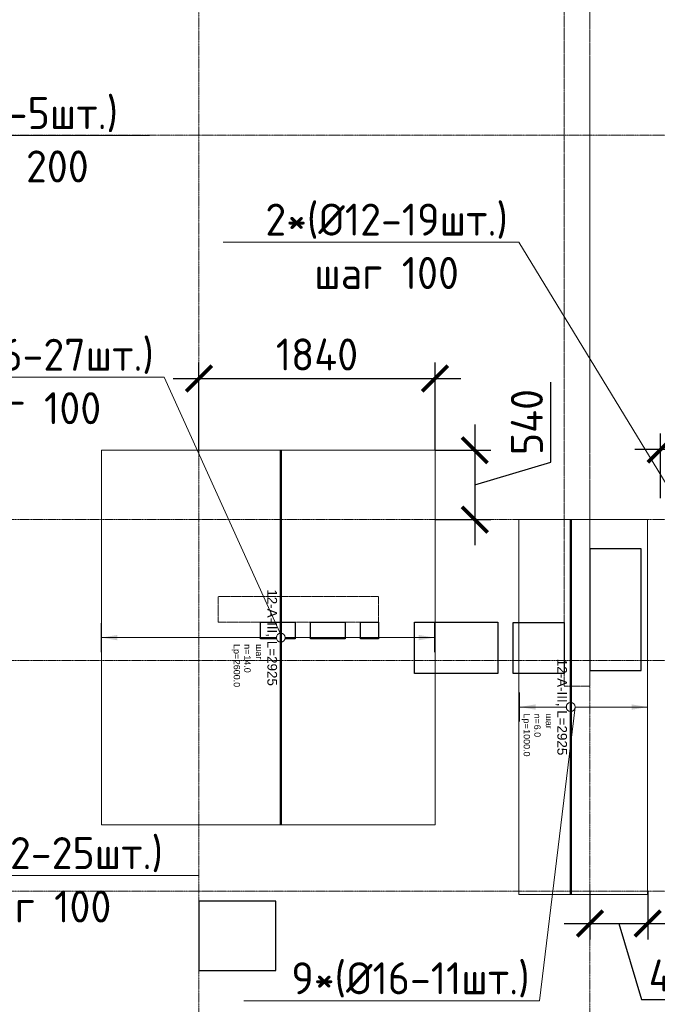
# Model space of a CAD drawing. Header units: millimetres. Extents: x -42044588 to 856694, y -806701 to 941911.
# Tile 647 of 1056: x 120679 to 125652, y -277490 to -269805. Entities that reach past the tile are written whole.
import ezdxf
from ezdxf import colors
from ezdxf.entities.mleader import LeaderData, LeaderLine
from ezdxf.enums import TextEntityAlignment as Align
from ezdxf.math import Vec2, Vec3

# ---------------------------------------------------------------- set-up
doc = ezdxf.new("R2010")
doc.units = ezdxf.units.MM
doc.set_wipeout_variables(frame=1)
for name, pattern in [('01 Штриховая _4 мм_', [6, 3.5, -2.5]), ('______5', [1100, 800, -100, 100, -100]), ('DASHED', [7, 5, -2, 0]), ('GOST2.303 4', [7, 5, -2, 0]), ('осевая', [50.8, 31.75, -6.35, 6.35, -6.35])]:
    doc.linetypes.add(name, pattern=pattern)
doc.layers.add('0 @ 100', color=7, linetype='Continuous')
for name, color, linetype, lineweight in [('907Сл Осевые', 1, 'Continuous', 0), ('АрмСтер', 2, 'Continuous', 50), ('контур распр. стерхней', 2, 'GOST2.303 4', 20), ('Оси', 40, '______5', 18), ('Перекрытие ж_бетон', 1, 'Continuous', 30), ('подоснова', 151, 'Continuous', 5), ('РАЗМЕРЫ', 1, 'Continuous', 9), ('СТЕНЫ', 3, 'Continuous', 30)]:
    doc.layers.add(name, color=color, linetype=linetype, lineweight=lineweight)
doc.layers.add('АрмСтер_атрибуты', color=2, linetype='Continuous', lineweight=0, plot=False)
doc.layers.add('Колонна_ бетон', color=7, linetype='Continuous', lineweight=50, true_color=0xb4b496)
doc.styles.add('GOST-2.304_Type-B', font='GOST_Common.ttf')
doc.styles.get("Standard").update_dxf_attribs({"font": 'arial.ttf'})
doc.styles.add('Аннотативный', font='arial.ttf')
doc.styles.add('ГОСТ', font='GOST_Common.ttf')
doc.dimstyles.new('СПДС', dxfattribs={"dimscale": 100, "dimtxt": 2.5, "dimasz": 2, "dimexe": 1.25, "dimexo": 0, "dimtad": 1, "dimdec": 0, "dimrnd": 5, "dimtxsty": 'GOST-2.304_Type-B', "dimblk": 'ARCHTICK', "dimcen": 2.5, "dimdle": 2, "dimclrd": 1, "dimclre": 1, "dimclrt": 1, "dimadec": 0, "dimazin": 2, "dimtfac": 0.75, "dimtdec": 0, "dimtmove": 1, "dimatfit": 3, "dimfxl": 0, "dimtolj": 1, "dimarcsym": 0})

# ---------------------------------------------------------------- blocks, each defined once
blk = doc.blocks.new('оси блок 2')
at = {"layer": 'Оси', "color": 16, "linetype": 'осевая', "lineweight": 0, "ltscale": 0.25, "transparency": 33554687}
for p, q in [((-68904.7, -322543), (-68904.7, -347914.1)), ((-65854.7, -322543), (-65854.7, -347914.1)), ((-89822.3, -329401.3), (-37238.5, -329401.3)), ((-89822.3, -332401.3), (-37238.5, -332401.3)), ((-89822.3, -333501.3), (-37238.5, -333501.3)), ((-89822.3, -335301.3), (-37238.5, -335301.3))]:
    blk.add_line(p, q, dxfattribs=at)
blk = doc.blocks.new('подложка стн 1-го этажа')
at = {"layer": 'Колонна_ бетон', "color": 252, "linetype": 'DASHED', "lineweight": 0, "ltscale": 0.5, "true_color": 0x939598, "transparency": 33554687}
for p, q in [((24993.8, 19211.8, -200), (24993.8, 19411.8, -200)), ((24993.8, 19411.8, -200), (24993.8, 19411.8, -200)), ((26243.8, 19411.8, -200), (24993.8, 19411.8, -200)), ((26243.8, 19411.8, -200), (26243.8, 19411.8, -200)), ((26243.8, 19211.8, -200), (26243.8, 19411.8, -200)), ((24993.8, 19211.8, -200), (26243.8, 19211.8, -200)), ((24993.8, 19211.8, -200), (24993.8, 19211.8, -200)), ((26243.8, 19211.8, -200), (26243.8, 19211.8, -200))]:
    blk.add_line(p, q, dxfattribs=at)
at = {"layer": 'СТЕНЫ', "color": 252, "linetype": 'DASHED', "lineweight": 0, "ltscale": 0.5, "true_color": 0x939598, "transparency": 33554687}
for p, q in [((27893.8, 26161.8, -200), (27893.8, 18711.8, -200)), ((27693.8, 26111.8, -200), (27693.8, 18711.8, -200)), ((27893.8, 19961.8, -200), (27893.8, 19961.8, -200)), ((27693.8, 18711.8, -200), (27693.8, 18711.8, -200)), ((27693.8, 18711.8, -200), (27893.8, 18711.8, -200))]:
    blk.add_line(p, q, dxfattribs=at)
blk = doc.blocks.new('цукцкц')
at = {"layer": 'Перекрытие ж_бетон', "elevation": 4500}
blk.add_lwpolyline([(-257116, -588079.4), (-256716, -588079.4), (-256716, -588479.4), (-257116, -588479.4)], close=True, dxfattribs=at)
blk = doc.blocks.new('отв +6900')
at = {"color": 1, "lineweight": 30}
blk.add_lwpolyline([(-245611.7, -174547.4), (-246011.7, -174547.4), (-246011.7, -175497.4), (-245611.7, -175497.4)], close=True, dxfattribs=at)
at = {"layer": 'Перекрытие ж_бетон'}
for points, elevation in [([(-248581, -175119.1), (-248311, -175119.1), (-248311, -175249.1), (-248581, -175249.1)], 360), ([(-248191, -175119.1), (-247921, -175119.1), (-247921, -175249.1), (-248191, -175249.1)], 360), ([(-247801, -175119.1), (-247661, -175119.1), (-247661, -175249.1), (-247801, -175249.1)], 360), ([(-247380.7, -175519.1), (-247380.7, -175119.1), (-246730.7, -175119.1), (-246730.7, -175519.1)], 4500)]:
    blk.add_lwpolyline(points, close=True, dxfattribs=dict(at, elevation=elevation))
blk.add_lwpolyline([(-248461, -177837.1), (-248461, -177297.1), (-249061, -177297.1), (-249061, -177837.1)], close=True, dxfattribs=at)
at = {"color": 1, "rotation": 90}
blk.add_blockref('цукцкц', (-834690.3, 81594.9), dxfattribs=at)
blk = doc.blocks.new('_None')
blk = doc.blocks.new('*U5344')
at = {"layer": 'РАЗМЕРЫ'}
for p, q in [((112.5, 1200), (-112.5, 1200)), ((112.5, -1400), (-112.5, -1400))]:
    blk.add_line(p, q, dxfattribs=at)
at = {"layer": 'РАЗМЕРЫ', "ltscale": 15}
blk.add_line((0, -1400), (0, 1200), dxfattribs=at)
at = {"layer": 'РАЗМЕРЫ'}
for points in [[(0, 1200), (20.9, 1074.8), (-20.9, 1074.8)], [(0, -1400), (20.9, -1274.8), (-20.9, -1274.8)]]:
    blk.add_solid(points, dxfattribs=at)
at = {"layer": 'АрмСтер_атрибуты', "color": 215, "ltscale": 15, "style": 'Аннотативный'}
for s, p in [('шаг', (51.4, -194.2)), ('n=', (51.4, -285.1)), ('Lр=', (50.2, -367.8))]:
    blk.add_text(s, height=50, dxfattribs=at).set_placement(p)
at = {"layer": 'АрмСтер_атрибуты', "style": 'Аннотативный', "flags": 8}
blk.add_attdef('ПОЗ', (110, 29.6), '', height=75, dxfattribs=at)
at = {"layer": 'АрмСтер_атрибуты', "color": 215, "style": 'Аннотативный'}
for tag, p, flags in [('ШАГ', (190.9, -194.2), 10), ('КОЛ', (138, -285.1), 8), ('ШИРИНА', (172.9, -367.8), 8)]:
    blk.add_attdef(tag, p, '', height=50, dxfattribs=dict(at, flags=flags))
at = {"layer": 'АрмСтер_атрибуты', "flags": 9}
for tag, p in [('МАССА', (-1033.5, -1410.5)), ('ОБОЗНАЧЕНИЕ', (-1033.5, -1524.4))]:
    blk.add_attdef(tag, p, '', height=75, dxfattribs=at)
at = {"linetype": 'Continuous', "lineweight": 0}
blk.add_wipeout([(35, 0), (28.3, 20.6), (10.8, 33.3), (-10.8, 33.3), (-28.3, 20.6), (-35, 0), (-28.3, -20.6), (-10.8, -33.3), (10.8, -33.3), (28.3, -20.6)], dxfattribs=at)
at = {"color": 0, "linetype": 'ByBlock', "lineweight": -2, "ltscale": 100}
blk.add_line((-1462.5, 0), (1462.5, 0), dxfattribs=at)
at = {"layer": 'РАЗМЕРЫ'}
blk.add_circle((0, 0), 35, dxfattribs=at)
at = {"layer": 'АрмСтер_атрибуты', "style": 'Аннотативный', "flags": 8}
blk.add_attdef('НАИМЕНОВАНИЕ', text='', height=75, dxfattribs=at).set_placement((0, -29.3), align=Align.TOP_CENTER)
blk = doc.blocks.new('*U4871')
at = {"layer": 'РАЗМЕРЫ'}
for p, q in [((112.5, 600), (-112.5, 600)), ((112.5, -400), (-112.5, -400))]:
    blk.add_line(p, q, dxfattribs=at)
at = {"layer": 'РАЗМЕРЫ', "ltscale": 15}
blk.add_line((0, -400), (0, 600), dxfattribs=at)
at = {"layer": 'РАЗМЕРЫ'}
for points in [[(0, 600), (20.9, 474.8), (-20.9, 474.8)], [(0, -400), (20.9, -274.8), (-20.9, -274.8)]]:
    blk.add_solid(points, dxfattribs=at)
at = {"layer": 'АрмСтер_атрибуты', "color": 215, "ltscale": 15, "style": 'Аннотативный'}
for s, p in [('шаг', (51.4, -194.2)), ('n=', (51.4, -285.1)), ('Lр=', (50.2, -367.8))]:
    blk.add_text(s, height=50, dxfattribs=at).set_placement(p)
at = {"layer": 'АрмСтер_атрибуты', "style": 'Аннотативный', "flags": 8}
blk.add_attdef('ПОЗ', (110, 29.6), '', height=75, dxfattribs=at)
at = {"layer": 'АрмСтер_атрибуты', "color": 215, "style": 'Аннотативный'}
for tag, p, flags in [('ШАГ', (190.9, -194.2), 10), ('КОЛ', (138, -285.1), 8), ('ШИРИНА', (172.9, -367.8), 8)]:
    blk.add_attdef(tag, p, '', height=50, dxfattribs=dict(at, flags=flags))
at = {"layer": 'АрмСтер_атрибуты', "flags": 9}
for tag, p in [('МАССА', (-1033.5, -610.5)), ('ОБОЗНАЧЕНИЕ', (-1033.5, -724.4))]:
    blk.add_attdef(tag, p, '', height=75, dxfattribs=at)
at = {"linetype": 'Continuous', "lineweight": 0}
blk.add_wipeout([(35, 0), (28.3, 20.6), (10.8, 33.3), (-10.8, 33.3), (-28.3, 20.6), (-35, 0), (-28.3, -20.6), (-10.8, -33.3), (10.8, -33.3), (28.3, -20.6)], dxfattribs=at)
at = {"color": 0, "linetype": 'ByBlock', "lineweight": -2, "ltscale": 100}
blk.add_line((-1462.5, 0), (1462.5, 0), dxfattribs=at)
at = {"layer": 'РАЗМЕРЫ'}
blk.add_circle((0, 0), 35, dxfattribs=at)
at = {"layer": 'АрмСтер_атрибуты', "style": 'Аннотативный', "flags": 8}
blk.add_attdef('НАИМЕНОВАНИЕ', text='', height=75, dxfattribs=at).set_placement((0, -29.3), align=Align.TOP_CENTER)
blk = doc.blocks.new('_ArchTick')
at = {"color": 0, "linetype": 'ByBlock', "const_width": 0.15}
blk.add_lwpolyline([(-0.5, -0.5), (0.5, 0.5)], dxfattribs=at)
blk = doc.blocks.new('*D5672')
at = {"layer": '907Сл Осевые', "color": 1, "lineweight": -2, "transparency": 16777216}
for p, q in [((125677.6, -273539.3), (125677.6, -273034.9)), ((126676.5, -273539.3), (126676.5, -273034.9)), ((126876.5, -273159.9), (125477.6, -273159.9))]:
    blk.add_line(p, q, dxfattribs=at)
at = {"layer": 'DEFPOINTS', "color": 0, "transparency": 16777216}
for p in [(125677.6, -273159.9), (125677.6, -273539.3), (126676.5, -273539.3)]:
    blk.add_point(p, dxfattribs=at)
at = {"layer": '907Сл Осевые', "color": 1, "lineweight": -2, "transparency": 16777216, "xscale": 200, "yscale": 200, "zscale": 200, "rotation": 180}
blk.add_blockref('_ArchTick', (125677.6, -273159.9), dxfattribs=at)
at = {"layer": '907Сл Осевые', "color": 1, "lineweight": -2, "transparency": 16777216, "xscale": 200, "yscale": 200, "zscale": 200}
blk.add_blockref('_ArchTick', (126676.5, -273159.9), dxfattribs=at)
at = {"layer": '907Сл Осевые', "color": 1, "lineweight": 0, "transparency": 16777216, "insert": (126177, -272972.4), "char_height": 250, "attachment_point": 5, "style": 'GOST-2.304_Type-B'}
blk.add_mtext('\\A1;1000', dxfattribs=at)
blk = doc.blocks.new('*D5674')
at = {"layer": '907Сл Осевые', "color": 1, "lineweight": -2, "transparency": 16777216}
for p, q in [((125126.5, -276607.4), (125126.5, -276984.2)), ((125576.7, -276607.4), (125576.7, -276984.2)), ((124926.5, -276859.2), (125776.7, -276859.2)), ((125351.6, -276859.2), (125529.7, -277453)), ((125529.7, -277453), (126154.7, -277453))]:
    blk.add_line(p, q, dxfattribs=at)
at = {"layer": 'DEFPOINTS', "color": 0, "transparency": 16777216}
for p in [(125126.5, -276607.4), (125576.7, -276607.4), (125576.7, -276859.2)]:
    blk.add_point(p, dxfattribs=at)
at = {"layer": '907Сл Осевые', "color": 1, "lineweight": -2, "transparency": 16777216, "xscale": 200, "yscale": 200, "zscale": 200, "rotation": 180}
blk.add_blockref('_ArchTick', (125126.5, -276859.2), dxfattribs=at)
at = {"layer": '907Сл Осевые', "color": 1, "lineweight": -2, "transparency": 16777216, "xscale": 200, "yscale": 200, "zscale": 200}
blk.add_blockref('_ArchTick', (125576.7, -276859.2), dxfattribs=at)
at = {"layer": '907Сл Осевые', "color": 1, "lineweight": 0, "transparency": 16777216, "insert": (125842.2, -277265.5), "char_height": 250, "attachment_point": 5, "style": 'GOST-2.304_Type-B'}
blk.add_mtext('\\A1;450', dxfattribs=at)
blk = doc.blocks.new('*D5675')
at = {"layer": '907Сл Осевые', "color": 1, "lineweight": -2, "transparency": 16777216}
for p, q in [((122076.5, -273165.5), (122076.5, -272480.7)), ((123918.3, -273165.6), (123918.3, -272480.7)), ((121876.5, -272605.7), (124118.3, -272605.7))]:
    blk.add_line(p, q, dxfattribs=at)
at = {"layer": 'DEFPOINTS', "color": 0, "transparency": 16777216}
for p in [(123918.3, -272605.7), (122076.5, -273165.5), (123918.3, -273165.6)]:
    blk.add_point(p, dxfattribs=at)
at = {"layer": '907Сл Осевые', "color": 1, "lineweight": -2, "transparency": 16777216, "xscale": 200, "yscale": 200, "zscale": 200, "rotation": 180}
blk.add_blockref('_ArchTick', (122076.5, -272605.7), dxfattribs=at)
at = {"layer": '907Сл Осевые', "color": 1, "lineweight": -2, "transparency": 16777216, "xscale": 200, "yscale": 200, "zscale": 200}
blk.add_blockref('_ArchTick', (123918.3, -272605.7), dxfattribs=at)
at = {"layer": '907Сл Осевые', "color": 1, "lineweight": 0, "transparency": 16777216, "insert": (122997.4, -272418.2), "char_height": 250, "attachment_point": 5, "style": 'GOST-2.304_Type-B'}
blk.add_mtext('\\A1;1840', dxfattribs=at)
blk = doc.blocks.new('*D5676')
at = {"layer": '907Сл Осевые', "color": 1, "lineweight": -2, "transparency": 16777216}
for p, q in [((124821.9, -273258.3), (124821.9, -272633.3)), ((124228.2, -272965.6), (124228.2, -273907.4)), ((123918.3, -273165.6), (124353.2, -273165.6)), ((124228.2, -273436.5), (124821.9, -273258.3)), ((123918.3, -273707.4), (124353.2, -273707.4))]:
    blk.add_line(p, q, dxfattribs=at)
at = {"layer": 'DEFPOINTS', "color": 0, "transparency": 16777216}
for p in [(123918.3, -273165.6), (123918.3, -273707.4), (124228.2, -273707.4)]:
    blk.add_point(p, dxfattribs=at)
at = {"layer": '907Сл Осевые', "color": 1, "lineweight": -2, "transparency": 16777216, "xscale": 200, "yscale": 200, "zscale": 200}
for p, rotation in [((124228.2, -273165.6), 90), ((124228.2, -273707.4), 270)]:
    blk.add_blockref('_ArchTick', p, dxfattribs=dict(at, rotation=rotation))
at = {"layer": '907Сл Осевые', "color": 1, "lineweight": 0, "transparency": 16777216, "insert": (124634.4, -272945.8), "char_height": 250, "attachment_point": 5, "rotation": 90, "style": 'GOST-2.304_Type-B'}
blk.add_mtext('\\A1;540', dxfattribs=at)

msp = doc.modelspace()

# ---------------------------------------------------------------- linework, layer by layer
at = {"layer": 'контур распр. стерхней', "linetype": '01 Штриховая _4 мм_'}
for points in [[(121315.633, -276090.549), (121315.633, -273165.543), (123918.274, -273165.552), (123918.274, -276090.549)], [(124572.69, -276632.374), (124572.69, -273707.368), (125576.658, -273707.377), (125576.658, -276632.374)]]:
    msp.add_lwpolyline(points, close=True, dxfattribs=at)

# ---------------------------------------------------------------- block references
for name, p in [('подложка стн 1-го этажа', (97232.588, -293719.169, 560)), ('отв +6900', (371137.417, -99388.276, 200))]:
    msp.add_blockref(name, p)
at = {"layer": 'РАЗМЕРЫ'}
msp.add_blockref('оси блок 2', (190981.229, 58693.948), dxfattribs=at)

# ---------------------------------------------------------------- dimensions: what is measured, and where the dimension line sits
at = {"layer": '907Сл Осевые', "lineweight": 0}
dim = msp.add_linear_dim(base=(125677.586, -273159.89), p1=(126676.51, -273539.269), p2=(125677.586, -273539.269), dimstyle='СПДС', dxfattribs=at)
dim.commit()
dim.dimension.update_dxf_attribs({"geometry": '*D5672', "text_midpoint": (126177.048, -272972.39)})

# ---------------------------------------------------------------- leaders
at = {"layer": 'подоснова', "color": 6, "ltscale": 0.3}
ml = msp.add_multileader_mtext('Standard', dxfattribs=at)
ml.set_content('7(%%C14-5шт.)\\Pшаг 200', color=6, style='GOST-2.304_Type-B')
ml.set_leader_properties(color=256, linetype='ByLayer', lineweight=15)
ml.set_arrow_properties(name='NONE')
ml.build(insert=Vec2(0, 0))
ml.multileader.update_dxf_attribs({"text_left_attachment_type": 6, "text_right_attachment_type": 6, "dogleg_length": 0.1, "arrow_head_size": 18})
ctx = ml.context
ctx.base_point, ctx.char_height, ctx.arrow_head_size, ctx.landing_gap_size, ctx.plane_origin = Vec3(119736.826, -270708.739, 180), 250, 18, 20, Vec3(110455.129, -265977.191, 180)
ctx.left_attachment, ctx.right_attachment, ctx.text_align_type = 6, 6, 1
notes = []
notes.append((ctx, [(0, (1, 1, 0), (119736.726, -270708.739, 180), (1, 0), 0.1, [(0, [(118715.591, -271300.333, 180)], 0, [])])]))
ctx.mtext.insert, ctx.mtext.alignment, ctx.mtext.flow_direction = Vec3(120631.257, -270408.739, 180), 2, 5
at = {"layer": 'подоснова', "color": 5, "ltscale": 0.3}
ml = msp.add_multileader_mtext('Standard', dxfattribs=at)
ml.set_content('9*(%%C16-27шт.)\\Pшаг 100', color=5, style='GOST-2.304_Type-B')
ml.set_leader_properties(color=256, linetype='ByLayer', lineweight=15)
ml.set_arrow_properties(name='NONE')
ml.build(insert=Vec2(0, 0))
ml.multileader.update_dxf_attribs({"text_left_attachment_type": 6, "text_right_attachment_type": 6, "dogleg_length": 0.1, "arrow_head_size": 18})
ctx = ml.context
ctx.base_point, ctx.char_height, ctx.arrow_head_size, ctx.landing_gap_size, ctx.plane_origin = Vec3(119694.577, -272595.589, 180), 250, 18, 20, Vec3(110827.274, -268402.33, 180)
ctx.left_attachment, ctx.right_attachment, ctx.text_align_type = 6, 6, 1
notes.append((ctx, [(1, (1, 1, 0), (121805.889, -272595.589, 180), (-1, 0), 0.1, [(0, [(122731.685, -274639.08, 180)], 0, [])])]))
ctx.mtext.insert, ctx.mtext.alignment, ctx.mtext.flow_direction = Vec3(120750.183, -272295.589, 180), 2, 5
ml = msp.add_multileader_mtext('Standard', dxfattribs=at)
ml.set_content('9*(%%C16-11шт.)\\Pшаг 100', color=5, style='GOST-2.304_Type-B')
ml.set_leader_properties(color=256, linetype='ByLayer', lineweight=15)
ml.set_arrow_properties(name='NONE')
ml.build(insert=Vec2(0, 0))
ml.multileader.update_dxf_attribs({"text_left_attachment_type": 6, "text_right_attachment_type": 6, "dogleg_length": 0.1, "arrow_head_size": 18})
ctx = ml.context
ctx.base_point, ctx.char_height, ctx.arrow_head_size, ctx.landing_gap_size, ctx.plane_origin = Vec3(122720.926, -277461.843, 180), 250, 18, 20, Vec3(113753.623, -271370.263, 180)
ctx.left_attachment, ctx.right_attachment, ctx.text_align_type = 6, 6, 1
notes.append((ctx, [(1, (1, 1, 0), (124732.238, -277461.843, 180), (-1, 0), 0.1, [(0, [(125009.912, -275169.877, 180)], 0, [])])]))
ctx.mtext.insert, ctx.mtext.alignment, ctx.mtext.flow_direction = Vec3(123726.532, -277161.843, 180), 2, 5
at = {"layer": 'подоснова', "color": 4, "ltscale": 0.3}
ml = msp.add_multileader_mtext('Standard', dxfattribs=at)
ml.set_content('2*(%%C12-25шт.)\\Pшаг 100', color=4, style='GOST-2.304_Type-B')
ml.set_leader_properties(color=256, linetype='ByLayer', lineweight=15)
ml.set_arrow_properties(name='NONE')
ml.build(insert=Vec2(0, 0))
ml.multileader.update_dxf_attribs({"text_left_attachment_type": 6, "text_right_attachment_type": 6, "dogleg_length": 0.1, "arrow_head_size": 18})
ctx = ml.context
ctx.base_point, ctx.char_height, ctx.arrow_head_size, ctx.landing_gap_size, ctx.plane_origin = Vec3(119773.668, -276484.861, 180), 250, 18, 20, Vec3(109859.09, -271371.229, 180)
ctx.left_attachment, ctx.right_attachment, ctx.text_align_type = 6, 6, 1
notes.append((ctx, [(0, (1, 1, 0), (119773.568, -276484.861, 180), (1, 0), 0.1, [(0, [(117984.13, -275426.669, 180)], 0, [])])]))
ctx.mtext.insert, ctx.mtext.alignment, ctx.mtext.flow_direction = Vec3(120829.274, -276184.861, 180), 2, 5
for ctx, leaders in notes:
    for number, flags, end, landing, length, lines in leaders:
        leader = LeaderData()
        leader.index, (leader.has_last_leader_line, leader.has_dogleg_vector, leader.attachment_direction) = number, flags
        leader.last_leader_point, leader.dogleg_vector, leader.dogleg_length = Vec3(end), Vec3(landing), length
        for number, points, colour, breaks in lines:
            line = LeaderLine()
            line.index, line.vertices, line.color, line.breaks = number, Vec3.list(points), colors.encode_raw_color(colour), breaks
            leader.lines.append(line)
        ctx.leaders.append(leader)

# ---------------------------------------------------------------- next in the draw order: block references
at = {"layer": 'АрмСтер', "ltscale": 15}
ref = msp.add_blockref('*U5344', (122715.157, -274628.052), dxfattribs=dict(at, rotation=270))
ref.add_attrib('НАИМЕНОВАНИЕ', '12-A-III, L=2925', dxfattribs={"layer": 'АрмСтер_атрибуты', "height": 75, "rotation": 270, "style": 'Аннотативный', "flags": 8}).set_placement((122685.818, -274628.052), align=Align.TOP_CENTER)
ref.add_attrib('КОЛ', '14.0', (122430.031, -274766.101), dxfattribs={"layer": 'АрмСтер_атрибуты', "color": 215, "height": 50, "rotation": 270, "style": 'Аннотативный', "flags": 8})
ref.add_attrib('ШИРИНА', '2600.0', (122347.357, -274800.937), dxfattribs={"layer": 'АрмСтер_атрибуты', "color": 215, "height": 50, "rotation": 270, "style": 'Аннотативный', "flags": 8})
ref = msp.add_blockref('*U4871', (124976.658, -275169.877), dxfattribs=dict(at, rotation=270))
ref.add_attrib('НАИМЕНОВАНИЕ', '12-A-III, L=2925', dxfattribs={"layer": 'АрмСтер_атрибуты', "height": 75, "rotation": 270, "style": 'Аннотативный', "flags": 8}).set_placement((124947.319, -275169.877), align=Align.TOP_CENTER)
ref.add_attrib('КОЛ', '6.0', (124691.533, -275307.926), dxfattribs={"layer": 'АрмСтер_атрибуты', "color": 215, "height": 50, "rotation": 270, "style": 'Аннотативный', "flags": 8})
ref.add_attrib('ШИРИНА', '1000.0', (124608.859, -275342.762), dxfattribs={"layer": 'АрмСтер_атрибуты', "color": 215, "height": 50, "rotation": 270, "style": 'Аннотативный', "flags": 8})

# ---------------------------------------------------------------- next in the draw order: texts
at = {"layer": '0 @ 100', "char_height": 300, "width": 18500, "attachment_point": 1, "style": 'ГОСТ'}
for s, insert in [('\\pi-900,l900,t900;{\\C7;1.^IАрмирование монолитной плиты  состоит из основного армирования ∅10 А500С с шагом  200х200мм  в нижней зоне, основного армирования ∅10 А500С с шагом  200х200мм  в  верхней зоне и дополнительного армирования, указанного на схемах армирования.\\P2.^IАрмирование плиты предусмотрено отдельными  стержнями заводской длины по осям Х и Y. При недостатке заводской длины стержней для армирования плиты, стыки стержней осуществлять внахлестку без  сварки. Стыки арматуры внахлестку должны располагаться вразбежку (через шаг). См. деталь стыковки арматуры.\\P3.^IВерхнюю и нижнюю арматуру вязать вязальной проволокой через пересечение.  Стержни основной и дополнительной арматуры укладывать в соответствии с сечениями .\\P4.^IПо периметру плиты и у отверстий  у концов основной арматуры устанавливать П-образные элементы Ск1.\\P5.^IПозиции со знаком "*" укладываются с шагом 100 мм\\P6.^IДля фиксации в проектном положении стержней верхней сетки устанавливать фиксаторы Ф1 с шагом 600х600мм.\\P7.^IДиаметр оправки стержня при d<20мм - 5d, при d≥20мм - 8d\\P8.^IКаркасы поперечного армирования устанавливаются до начала устройство верхней сетки армирования.\\P9.^IОбрамления отверстий см. лист 8. В местах расположения отверстий осуществить прерывания основной и дополнительной сеток арматуры. Отверстия обрамляются двумя стержнями арматуры, расход стали на обрамление учтен на листе 25.\\P10.^IПроемы размерами до 300х300 допускается выполнять по месту методом алмазного бурения.\\P11.^IСечения 3-3;4-4;5-5 см. лист 8.}', (-39552.237, -237043.75)), ('\\pi-900,l900,t900;{\\C7;1.^IАрмирование монолитной плиты  состоит из основного армирования ∅10 А500С с шагом  200х200мм  в нижней зоне, основного армирования ∅10 А500С с шагом  200х200мм  в  верхней зоне и дополнительного армирования, указанного на схемах армирования.\\P2.^IАрмирование плиты предусмотрено отдельными  стержнями заводской длины по осям Х и Y. При недостатке заводской длины стержней для армирования плиты, стыки стержней осуществлять внахлестку без  сварки. Стыки арматуры внахлестку должны располагаться вразбежку (через шаг). См. деталь стыковки арматуры.\\P3.^IВерхнюю и нижнюю арматуру вязать вязальной проволокой через пересечение.  Стержни основной и дополнительной арматуры укладывать в соответствии с сечениями .\\P4.^IПо периметру плиты и у отверстий  у концов основной арматуры устанавливать П-образные элементы Ск1.\\P5.^IПозиции со знаком "*" укладываются с шагом 100 мм\\P6.^IДля фиксации в проектном положении стержней верхней сетки устанавливать фиксаторы Ф1 с шагом 600х600мм.\\P7.^IДиаметр оправки стержня при d<20мм - 5d, при d≥20мм - 8d\\P8.^IКаркасы поперечного армирования устанавливаются до начала устройство верхней сетки армирования.\\P9.^IОбрамления отверстий см. лист 8. В местах расположения отверстий осуществить прерывания основной и дополнительной сеток арматуры. Отверстия обрамляются двумя стержнями арматуры, расход стали на обрамление учтен на листе 25.\\P10.^IПроемы размерами до 300х300 допускается выполнять по месту методом алмазного бурения.}', (67549.049, -238408.446))]:
    msp.add_mtext(s, dxfattribs=dict(at, insert=insert))

# ---------------------------------------------------------------- next in the draw order: dimensions: what is measured, and where the dimension line sits
at = {"layer": '907Сл Осевые', "lineweight": 0}
for base, p1, p2, picture, middle in [((123918.274, -272605.686), (122076.51, -273165.546), (123918.274, -273165.552), '*D5675', (122997.392, -272418.186)), ((125576.658, -276859.207), (125126.51, -276607.374), (125576.658, -276607.374), '*D5674', (125592.209, -277265.457))]:
    dim = msp.add_linear_dim(base=base, p1=p1, p2=p2, dimstyle='СПДС', dxfattribs=at)
    dim.commit()
    dim.dimension.update_dxf_attribs({"geometry": picture, "text_midpoint": middle})
dim = msp.add_linear_dim(base=(124228.155, -273707.374), p1=(123918.274, -273165.552), p2=(123918.274, -273707.374), angle=90, dimstyle='СПДС', dxfattribs=at)
dim.commit()
dim.dimension.update_dxf_attribs({"geometry": '*D5676', "text_midpoint": (124634.405, -273195.838)})

# ---------------------------------------------------------------- next in the draw order: leaders
at = {"layer": 'подоснова', "color": 4, "ltscale": 0.3}
ml = msp.add_multileader_mtext('Standard', dxfattribs=at)
ml.set_content('2*(%%C12-19шт.)\\Pшаг 100', color=4, style='GOST-2.304_Type-B')
ml.set_leader_properties(color=256, linetype='ByLayer', lineweight=15)
ml.set_arrow_properties(name='NONE')
ml.build(insert=Vec2(0, 0))
ml.multileader.update_dxf_attribs({"text_left_attachment_type": 6, "text_right_attachment_type": 6, "dogleg_length": 0.1, "arrow_head_size": 18})
ctx = ml.context
ctx.base_point, ctx.char_height, ctx.arrow_head_size, ctx.landing_gap_size, ctx.plane_origin = Vec3(122509.792, -271540.543, 180), 250, 18, 20, Vec3(116377.501, -272365.164, 180)
ctx.left_attachment, ctx.right_attachment, ctx.text_align_type = 6, 6, 1
notes = []
notes.append((ctx, [(1, (1, 1, 0), (124571.104, -271540.543, 180), (-1, 0), 0.1, [(0, [(126677.586, -275001.773, 180)], 0, [])])]))
ctx.mtext.insert, ctx.mtext.alignment, ctx.mtext.flow_direction = Vec3(123540.398, -271240.543, 180), 2, 5
for ctx, leaders in notes:
    for number, flags, end, landing, length, lines in leaders:
        leader = LeaderData()
        leader.index, (leader.has_last_leader_line, leader.has_dogleg_vector, leader.attachment_direction) = number, flags
        leader.last_leader_point, leader.dogleg_vector, leader.dogleg_length = Vec3(end), Vec3(landing), length
        for number, points, colour, breaks in lines:
            line = LeaderLine()
            line.index, line.vertices, line.color, line.breaks = number, Vec3.list(points), colors.encode_raw_color(colour), breaks
            leader.lines.append(line)
        ctx.leaders.append(leader)

doc.saveas('drawing.dxf')
